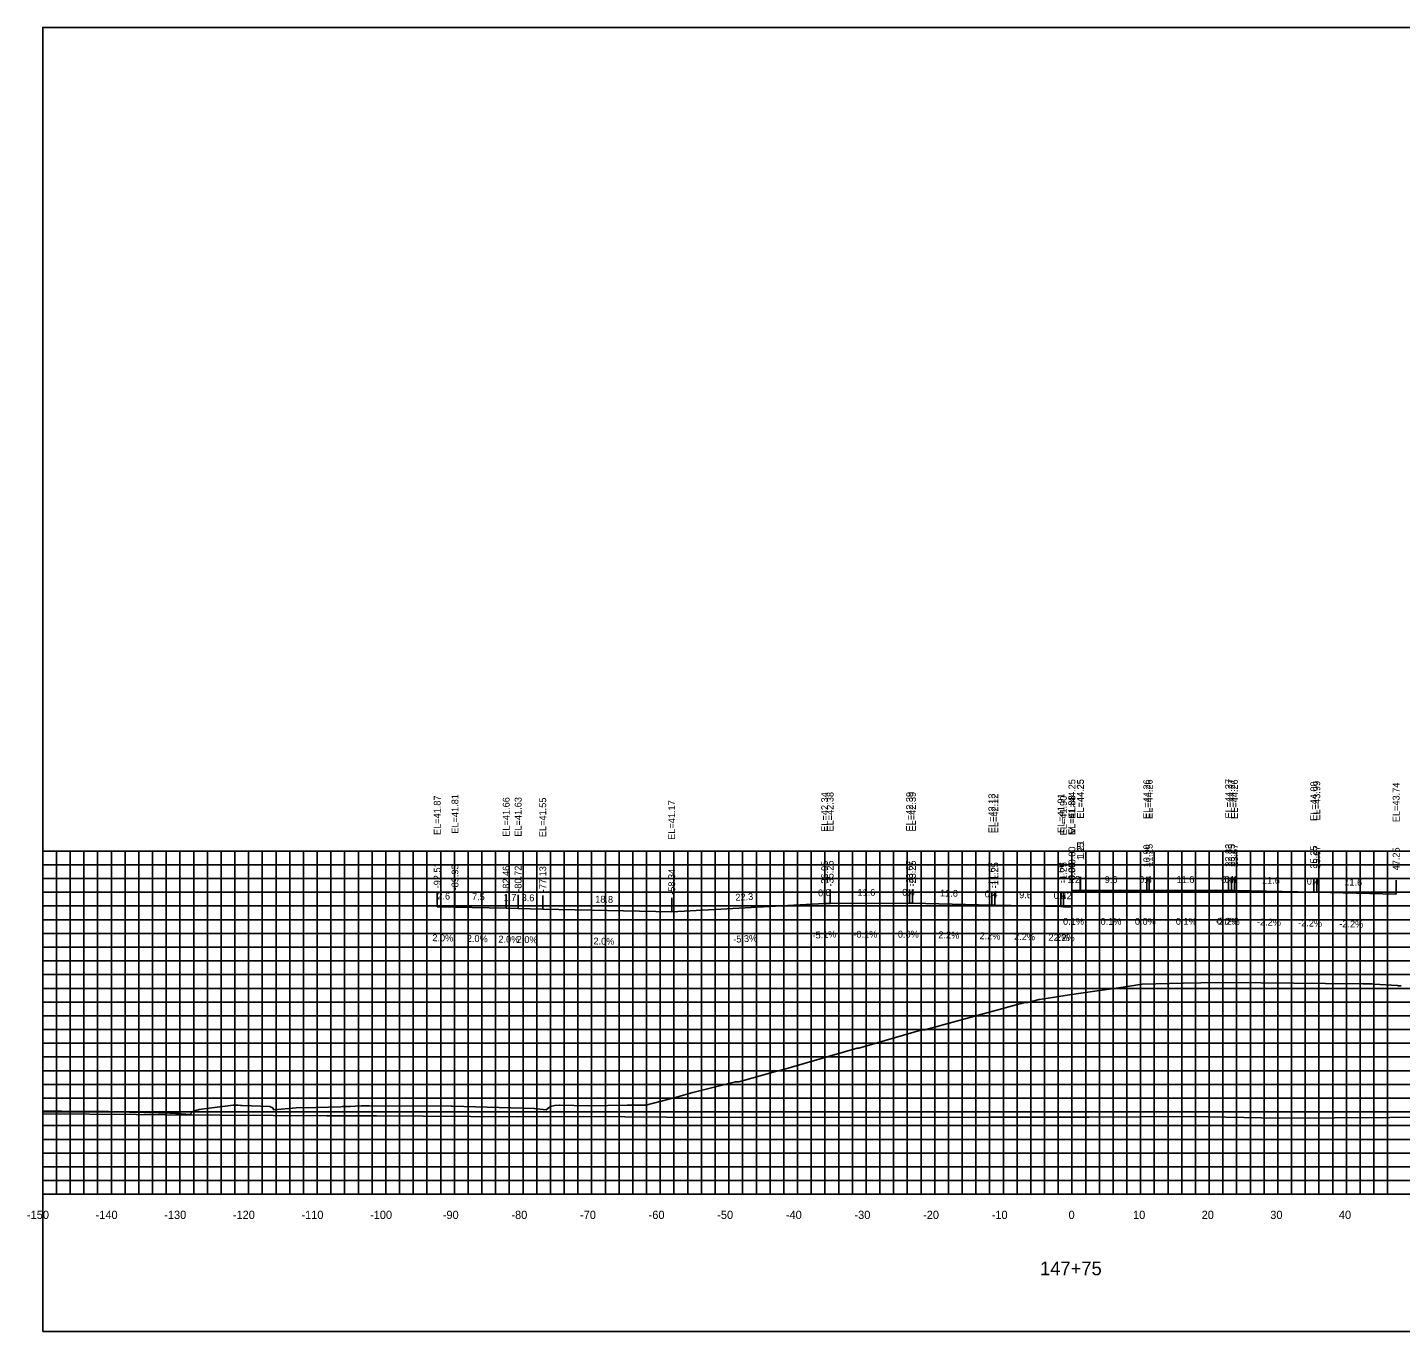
# Model space of a CAD drawing. Extents: x 1800880 to 1818864, y 245271 to 250560.
# Drawn here: x 1808037.4 to 1808237.5, y 247786.6 to 247976.6 of the extents above; entities that cross this region are included whole.
import ezdxf

# ---------------------------------------------------------------- set-up
doc = ezdxf.new("R2010")
doc.units = 0
for name, color, linetype in [('ANNO-TXT', 7, 'Continuous'), ('AXIS', 7, 'Continuous'), ('CL-CNST', 7, 'Continuous'), ('DESIGN - DRAINAGE - Bridges', 7, 'Continuous'), ('Level 32', 7, 'Continuous'), ('Level 37', 7, 'Continuous'), ('Level 46', 7, 'Continuous'), ('Level 62', 7, 'Continuous'), ('SHT-BDR', 7, 'Continuous')]:
    doc.layers.add(name, color=color, linetype=linetype)

msp = doc.modelspace()

# ---------------------------------------------------------------- linework, layer by layer
at = {"layer": 'AXIS'}
msp.add_lwpolyline([(1808189.66, 247850.83), (1808190.87, 247850.83), (1808190.91, 247850.83), (1808200.56, 247850.84), (1808200.91, 247850.84), (1808212.49, 247850.85), (1808212.91, 247850.85), (1808213.34, 247850.84), (1808224.91, 247850.58), (1808225.34, 247850.57), (1808236.91, 247850.32)], dxfattribs=at)
at = {"layer": 'CL-CNST'}
msp.add_lwpolyline([(1808039.66, 247818.7), (1808042.37, 247818.71), (1808047.79, 247818.66), (1808049.25, 247818.64), (1808052.24, 247818.57), (1808052.37, 247818.56), (1808052.51, 247818.56), (1808052.67, 247818.55), (1808052.84, 247818.55), (1808053.04, 247818.54), (1808053.25, 247818.54), (1808053.49, 247818.53), (1808053.75, 247818.52), (1808054.06, 247818.52), (1808054.4, 247818.51), (1808054.8, 247818.5), (1808055.26, 247818.48), (1808055.81, 247818.47), (1808056.46, 247818.45), (1808057.26, 247818.43), (1808058.25, 247818.4), (1808058.51, 247818.39), (1808058.77, 247818.38), (1808059.04, 247818.36), (1808059.26, 247818.35), (1808059.44, 247818.34), (1808059.59, 247818.33), (1808059.72, 247818.32), (1808059.83, 247818.31), (1808061.22, 247818.21), (1808061.26, 247818.37), (1808061.64, 247818.72), (1808061.71, 247818.72), (1808061.95, 247818.78), (1808062.46, 247818.93), (1808062.51, 247818.93), (1808063.91, 247819.1), (1808064.71, 247819.2), (1808067.43, 247819.54), (1808067.51, 247819.54), (1808067.54, 247819.54), (1808067.95, 247819.54), (1808068.07, 247819.54), (1808068.16, 247819.54), (1808068.5, 247819.53), (1808068.64, 247819.53), (1808068.74, 247819.53), (1808072.76, 247819.36), (1808073.04, 247819.23), (1808073.06, 247819.23), (1808073.08, 247819.23), (1808073.1, 247819.22), (1808073.11, 247819.22), (1808073.12, 247819.22), (1808073.13, 247819.2), (1808073.15, 247819.19), (1808073.16, 247819.18), (1808073.17, 247819.17), (1808073.18, 247819.16), (1808073.2, 247819.14), (1808073.32, 247818.89), (1808076.6, 247819.18), (1808079.46, 247819.21), (1808083.09, 247819.34), (1808083.32, 247819.35), (1808083.34, 247819.35), (1808083.64, 247819.36), (1808084.03, 247819.36), (1808084.23, 247819.36), (1808084.53, 247819.37), (1808085.21, 247819.41), (1808086.08, 247819.45), (1808086.16, 247819.45), (1808087.28, 247819.48), (1808099.18, 247819.42), (1808099.29, 247819.42), (1808099.33, 247819.42), (1808111.3, 247819.08), (1808111.33, 247819.07), (1808113.05, 247818.89), (1808113.33, 247819.11), (1808113.66, 247819.36), (1808114.26, 247819.52), (1808114.99, 247819.57), (1808115, 247819.57), (1808119.15, 247819.48), (1808124.82, 247819.55), (1808124.9, 247819.55), (1808125.31, 247819.55), (1808127.1, 247819.56), (1808127.56, 247819.56), (1808130.91, 247820.42), (1808131.11, 247820.47), (1808131.68, 247820.63), (1808134.4, 247821.42), (1808140.62, 247822.96), (1808140.99, 247822.96), (1808141.12, 247822.96), (1808146.45, 247824.46), (1808146.68, 247824.52), (1808146.93, 247824.58), (1808158.34, 247827.86), (1808158.62, 247827.87), (1808167.77, 247830.53), (1808168.03, 247830.53), (1808168.23, 247830.52), (1808182.62, 247834.48), (1808183.12, 247834.5), (1808183.21, 247834.53), (1808184.9, 247834.96), (1808184.93, 247834.96), (1808186.81, 247835.25), (1808187.18, 247835.3), (1808187.73, 247835.39), (1808188.66, 247835.52), (1808190.61, 247835.81), (1808197.11, 247836.77), (1808199.88, 247837.18), (1808205.87, 247837.32), (1808211.01, 247837.44), (1808217.21, 247837.38), (1808222, 247837.34), (1808226.63, 247837.29), (1808232.05, 247837.23), (1808233.4, 247837.22), (1808233.59, 247837.21), (1808233.66, 247837.21), (1808237.09, 247836.98), (1808237.24, 247836.97), (1808237.63, 247836.95)], dxfattribs=at)
at = {"layer": 'DESIGN - DRAINAGE - Bridges'}
for p, q in [((1808039.6, 247856.58), (1808039.66, 247856.58)), ((1808039.66, 247806.58), (1808039.66, 247856.58)), ((1808039.6, 247846.58), (1808039.66, 247846.58)), ((1808039.6, 247836.58), (1808039.66, 247836.58)), ((1808039.6, 247826.58), (1808039.66, 247826.58)), ((1808039.6, 247816.58), (1808039.66, 247816.58)), ((1808039.6, 247806.58), (1808039.66, 247806.58)), ((1808039.66, 247806.58), (1808339.66, 247806.58)), ((1808039.66, 247806.52), (1808039.66, 247806.58)), ((1808049.66, 247806.52), (1808049.66, 247806.58)), ((1808059.66, 247806.52), (1808059.66, 247806.58)), ((1808069.66, 247806.52), (1808069.66, 247806.58)), ((1808079.66, 247806.52), (1808079.66, 247806.58)), ((1808089.66, 247806.52), (1808089.66, 247806.58)), ((1808099.66, 247806.52), (1808099.66, 247806.58)), ((1808109.66, 247806.52), (1808109.66, 247806.58)), ((1808119.66, 247806.52), (1808119.66, 247806.58)), ((1808129.66, 247806.52), (1808129.66, 247806.58)), ((1808139.66, 247806.52), (1808139.66, 247806.58)), ((1808149.66, 247806.52), (1808149.66, 247806.58)), ((1808159.66, 247806.52), (1808159.66, 247806.58)), ((1808169.66, 247806.52), (1808169.66, 247806.58)), ((1808179.66, 247806.52), (1808179.66, 247806.58)), ((1808189.66, 247806.52), (1808189.66, 247806.58)), ((1808199.66, 247806.52), (1808199.66, 247806.58)), ((1808209.66, 247806.52), (1808209.66, 247806.58)), ((1808219.66, 247806.52), (1808219.66, 247806.58)), ((1808229.66, 247806.52), (1808229.66, 247806.58))]:
    msp.add_line(p, q, dxfattribs=at)
at = {"layer": 'Level 37'}
for p, q in [((1808189.66, 247850.83), (1808189.66, 247852.83)), ((1808190.87, 247850.83), (1808190.87, 247852.83)), ((1808190.91, 247850.83), (1808190.91, 247852.83)), ((1808200.56, 247850.84), (1808200.56, 247852.84)), ((1808200.91, 247850.84), (1808200.91, 247852.84)), ((1808212.49, 247850.85), (1808212.49, 247852.85)), ((1808212.91, 247850.85), (1808212.91, 247852.85)), ((1808213.34, 247850.84), (1808213.34, 247852.84)), ((1808224.91, 247850.58), (1808224.91, 247852.58)), ((1808225.34, 247850.57), (1808225.34, 247852.57)), ((1808236.91, 247850.32), (1808236.91, 247852.32)), ((1808097.15, 247848.45), (1808097.15, 247850.45)), ((1808099.74, 247848.39), (1808099.74, 247850.39)), ((1808107.2, 247848.24), (1808107.2, 247850.24)), ((1808108.94, 247848.21), (1808108.94, 247850.21)), ((1808112.53, 247848.13), (1808112.53, 247850.13)), ((1808131.33, 247847.75), (1808131.33, 247849.75)), ((1808131.33, 247847.75), (1808131.33, 247849.75)), ((1808153.61, 247848.92), (1808153.61, 247850.92)), ((1808154.41, 247848.96), (1808154.41, 247850.96)), ((1808165.99, 247848.97), (1808165.99, 247850.97)), ((1808166.41, 247848.97), (1808166.41, 247850.97)), ((1808177.99, 247848.71), (1808177.99, 247850.71)), ((1808178.41, 247848.7), (1808178.41, 247850.7)), ((1808188.06, 247848.49), (1808188.06, 247850.49)), ((1808188.41, 247848.48), (1808188.41, 247850.48)), ((1808189.62, 247848.46), (1808189.62, 247850.46)), ((1808189.66, 247848.46), (1808189.66, 247850.46))]:
    msp.add_line(p, q, dxfattribs=at)
msp.add_lwpolyline([(1808039.66, 247786.58), (1808339.66, 247786.58), (1808339.66, 247976.58), (1808039.66, 247976.58)], close=True, dxfattribs=at)
at = {"layer": 'Level 46'}
for p, q in [((1808039.66, 247856.58), (1808339.66, 247856.58)), ((1808039.66, 247806.58), (1808039.66, 247856.58)), ((1808041.66, 247806.58), (1808041.66, 247856.58)), ((1808043.66, 247806.58), (1808043.66, 247856.58)), ((1808045.66, 247806.58), (1808045.66, 247856.58)), ((1808047.66, 247806.58), (1808047.66, 247856.58)), ((1808049.66, 247806.58), (1808049.66, 247856.58)), ((1808051.66, 247806.58), (1808051.66, 247856.58)), ((1808053.66, 247806.58), (1808053.66, 247856.58)), ((1808055.66, 247806.58), (1808055.66, 247856.58)), ((1808057.66, 247806.58), (1808057.66, 247856.58)), ((1808059.66, 247806.58), (1808059.66, 247856.58)), ((1808061.66, 247806.58), (1808061.66, 247856.58)), ((1808063.66, 247806.58), (1808063.66, 247856.58)), ((1808065.66, 247806.58), (1808065.66, 247856.58)), ((1808067.66, 247806.58), (1808067.66, 247856.58)), ((1808069.66, 247806.58), (1808069.66, 247856.58)), ((1808071.66, 247806.58), (1808071.66, 247856.58)), ((1808073.66, 247806.58), (1808073.66, 247856.58)), ((1808075.66, 247806.58), (1808075.66, 247856.58)), ((1808077.66, 247806.58), (1808077.66, 247856.58)), ((1808079.66, 247806.58), (1808079.66, 247856.58)), ((1808081.66, 247806.58), (1808081.66, 247856.58)), ((1808083.66, 247806.58), (1808083.66, 247856.58)), ((1808085.66, 247806.58), (1808085.66, 247856.58)), ((1808087.66, 247806.58), (1808087.66, 247856.58)), ((1808089.66, 247806.58), (1808089.66, 247856.58)), ((1808091.66, 247806.58), (1808091.66, 247856.58)), ((1808093.66, 247806.58), (1808093.66, 247856.58)), ((1808095.66, 247806.58), (1808095.66, 247856.58)), ((1808097.66, 247806.58), (1808097.66, 247856.58)), ((1808099.66, 247806.58), (1808099.66, 247856.58)), ((1808101.66, 247806.58), (1808101.66, 247856.58)), ((1808103.66, 247806.58), (1808103.66, 247856.58)), ((1808105.66, 247806.58), (1808105.66, 247856.58)), ((1808107.66, 247806.58), (1808107.66, 247856.58)), ((1808109.66, 247806.58), (1808109.66, 247856.58)), ((1808111.66, 247806.58), (1808111.66, 247856.58)), ((1808113.66, 247806.58), (1808113.66, 247856.58)), ((1808115.66, 247806.58), (1808115.66, 247856.58)), ((1808117.66, 247806.58), (1808117.66, 247856.58)), ((1808119.66, 247806.58), (1808119.66, 247856.58)), ((1808121.66, 247806.58), (1808121.66, 247856.58)), ((1808123.66, 247806.58), (1808123.66, 247856.58)), ((1808125.66, 247806.58), (1808125.66, 247856.58)), ((1808127.66, 247806.58), (1808127.66, 247856.58)), ((1808129.66, 247806.58), (1808129.66, 247856.58)), ((1808131.66, 247806.58), (1808131.66, 247856.58)), ((1808133.66, 247806.58), (1808133.66, 247856.58)), ((1808135.66, 247806.58), (1808135.66, 247856.58)), ((1808137.66, 247806.58), (1808137.66, 247856.58)), ((1808139.66, 247806.58), (1808139.66, 247856.58)), ((1808141.66, 247806.58), (1808141.66, 247856.58)), ((1808143.66, 247806.58), (1808143.66, 247856.58)), ((1808145.66, 247806.58), (1808145.66, 247856.58)), ((1808147.66, 247806.58), (1808147.66, 247856.58)), ((1808149.66, 247806.58), (1808149.66, 247856.58)), ((1808151.66, 247806.58), (1808151.66, 247856.58)), ((1808153.66, 247806.58), (1808153.66, 247856.58)), ((1808155.66, 247806.58), (1808155.66, 247856.58)), ((1808157.66, 247806.58), (1808157.66, 247856.58)), ((1808159.66, 247806.58), (1808159.66, 247856.58)), ((1808161.66, 247806.58), (1808161.66, 247856.58)), ((1808163.66, 247806.58), (1808163.66, 247856.58)), ((1808165.66, 247806.58), (1808165.66, 247856.58)), ((1808167.66, 247806.58), (1808167.66, 247856.58)), ((1808169.66, 247806.58), (1808169.66, 247856.58)), ((1808171.66, 247806.58), (1808171.66, 247856.58)), ((1808173.66, 247806.58), (1808173.66, 247856.58)), ((1808175.66, 247806.58), (1808175.66, 247856.58)), ((1808177.66, 247806.58), (1808177.66, 247856.58)), ((1808179.66, 247806.58), (1808179.66, 247856.58)), ((1808181.66, 247806.58), (1808181.66, 247856.58)), ((1808183.66, 247806.58), (1808183.66, 247856.58)), ((1808185.66, 247806.58), (1808185.66, 247856.58)), ((1808187.66, 247806.58), (1808187.66, 247856.58)), ((1808189.66, 247806.58), (1808189.66, 247856.58)), ((1808191.66, 247806.58), (1808191.66, 247856.58)), ((1808193.66, 247806.58), (1808193.66, 247856.58)), ((1808195.66, 247806.58), (1808195.66, 247856.58)), ((1808197.66, 247806.58), (1808197.66, 247856.58)), ((1808199.66, 247806.58), (1808199.66, 247856.58)), ((1808201.66, 247806.58), (1808201.66, 247856.58)), ((1808203.66, 247806.58), (1808203.66, 247856.58)), ((1808205.66, 247806.58), (1808205.66, 247856.58)), ((1808207.66, 247806.58), (1808207.66, 247856.58)), ((1808209.66, 247806.58), (1808209.66, 247856.58)), ((1808211.66, 247806.58), (1808211.66, 247856.58)), ((1808213.66, 247806.58), (1808213.66, 247856.58)), ((1808215.66, 247806.58), (1808215.66, 247856.58)), ((1808217.66, 247806.58), (1808217.66, 247856.58)), ((1808219.66, 247806.58), (1808219.66, 247856.58)), ((1808221.66, 247806.58), (1808221.66, 247856.58)), ((1808223.66, 247806.58), (1808223.66, 247856.58)), ((1808225.66, 247806.58), (1808225.66, 247856.58)), ((1808227.66, 247806.58), (1808227.66, 247856.58)), ((1808229.66, 247806.58), (1808229.66, 247856.58)), ((1808231.66, 247806.58), (1808231.66, 247856.58)), ((1808233.66, 247806.58), (1808233.66, 247856.58)), ((1808235.66, 247806.58), (1808235.66, 247856.58)), ((1808039.66, 247854.58), (1808339.66, 247854.58)), ((1808039.66, 247852.58), (1808339.66, 247852.58)), ((1808039.66, 247850.58), (1808339.66, 247850.58)), ((1808039.66, 247848.58), (1808339.66, 247848.58)), ((1808039.66, 247846.58), (1808339.66, 247846.58)), ((1808039.66, 247844.58), (1808339.66, 247844.58)), ((1808039.66, 247842.58), (1808339.66, 247842.58)), ((1808039.66, 247840.58), (1808339.66, 247840.58)), ((1808039.66, 247838.58), (1808339.66, 247838.58)), ((1808039.66, 247836.58), (1808339.66, 247836.58)), ((1808039.66, 247834.58), (1808339.66, 247834.58)), ((1808039.66, 247832.58), (1808339.66, 247832.58)), ((1808039.66, 247830.58), (1808339.66, 247830.58)), ((1808039.66, 247828.58), (1808339.66, 247828.58)), ((1808039.66, 247826.58), (1808339.66, 247826.58)), ((1808039.66, 247824.58), (1808339.66, 247824.58)), ((1808039.66, 247822.58), (1808339.66, 247822.58)), ((1808039.66, 247820.58), (1808339.66, 247820.58)), ((1808039.66, 247818.58), (1808339.66, 247818.58)), ((1808039.66, 247816.58), (1808339.66, 247816.58)), ((1808039.66, 247814.58), (1808339.66, 247814.58)), ((1808039.66, 247812.58), (1808339.66, 247812.58)), ((1808039.66, 247810.58), (1808339.66, 247810.58)), ((1808039.66, 247808.58), (1808339.66, 247808.58)), ((1808039.66, 247806.58), (1808339.66, 247806.58))]:
    msp.add_line(p, q, dxfattribs=at)
at = {"layer": 'Level 62'}
for points in [[(1808097.15, 247848.45), (1808099.74, 247848.39), (1808107.2, 247848.24), (1808108.94, 247848.21), (1808112.53, 247848.13), (1808131.33, 247847.75)], [(1808131.33, 247847.75), (1808153.61, 247848.92), (1808154.41, 247848.96), (1808165.99, 247848.97), (1808166.41, 247848.97), (1808177.99, 247848.71), (1808178.41, 247848.7), (1808188.06, 247848.49), (1808188.41, 247848.48), (1808189.62, 247848.46), (1808189.66, 247848.46)], [(1808039.66, 247818.3), (1808053.32, 247818.18), (1808057.65, 247818.17), (1808081.08, 247818.02), (1808088.3, 247818.02), (1808108.83, 247817.87), (1808118.45, 247817.89), (1808136.59, 247817.76), (1808148.22, 247817.8), (1808164.35, 247817.75), (1808177.69, 247817.81), (1808192.1, 247817.83), (1808206.93, 247817.91), (1808219.86, 247817.68), (1808235.98, 247817.78), (1808247.61, 247817.9), (1808258.34, 247817.83), (1808275.37, 247817.94), (1808285.82, 247818.12), (1808303.12, 247818.22), (1808313.27, 247817.94), (1808330.88, 247818.05), (1808339.66, 247817.75)]]:
    msp.add_lwpolyline(points, dxfattribs=at)

# ---------------------------------------------------------------- texts
for s, p in [('-150', (1808037.36, 247802.98)), ('-140', (1808047.36, 247802.98)), ('-130', (1808057.36, 247802.98)), ('-120', (1808067.36, 247802.98)), ('-110', (1808077.36, 247802.98)), ('-100', (1808087.36, 247802.98)), ('-90', (1808097.96, 247802.98)), ('-80', (1808107.96, 247802.98)), ('-70', (1808117.96, 247802.98)), ('-60', (1808127.96, 247802.98)), ('-50', (1808137.96, 247802.98)), ('-40', (1808147.96, 247802.98)), ('-30', (1808157.96, 247802.98)), ('-20', (1808167.96, 247802.98)), ('-10', (1808177.96, 247802.98)), ('0', (1808189.16, 247802.98)), ('10', (1808198.56, 247802.98)), ('20', (1808208.56, 247802.98)), ('30', (1808218.56, 247802.98)), ('40', (1808228.56, 247802.98))]:
    msp.add_text(s, height=1.2).set_placement(p)
at = {"layer": 'ANNO-TXT'}
for s, rotation, p in [('1.2', 0.0387, (1808188.98, 247851.93)), ('9.6', 0.0387, (1808194.43, 247851.93)), ('11.6', 0.0387, (1808204.9, 247851.94)), ('0.4', 358.7397, (1808211.87, 247851.97)), ('11.6', 358.7397, (1808217.35, 247851.85)), ('0.4', 358.7397, (1808223.87, 247851.7)), ('11.6', 358.7397, (1808229.35, 247851.58)), ('2.6', 358.835, (1808097.16, 247849.55)), ('7.5', 358.835, (1808102.21, 247849.44)), ('1.7', 358.835, (1808106.81, 247849.35)), ('3.6', 358.835, (1808109.45, 247849.3)), ('18.8', 358.8306, (1808120.17, 247849.08)), ('22.3', 3.0056, (1808140.63, 247849.34)), ('0.8', 2.8993, (1808152.68, 247849.97)), ('11.6', 0.0387, (1808158.4, 247850.06)), ('11.6', 358.7397, (1808170.42, 247849.98)), ('0.4', 358.7397, (1808176.94, 247849.84)), ('9.6', 358.7397, (1808181.96, 247849.73)), ('0.4', 358.7397, (1808186.98, 247849.62)), ('1.2', 358.7397, (1808187.76, 247849.6)), ('0.1%', 0.0387, (1808188.36, 247845.83)), ('0.1%', 0.0387, (1808193.83, 247845.83)), ('0.1%', 0.0387, (1808204.79, 247845.84)), ('-2.2%', 358.7397, (1808210.61, 247845.89)), ('-2.2%', 358.7397, (1808216.61, 247845.76)), ('-2.2%', 358.7397, (1808222.61, 247845.63)), ('-2.2%', 358.7397, (1808228.61, 247845.5)), ('2.0%', 358.835, (1808096.43, 247843.46)), ('2.0%', 358.835, (1808101.45, 247843.36)), ('2.0%', 358.835, (1808106.06, 247843.26)), ('2.0%', 358.835, (1808108.72, 247843.21)), ('2.0%', 358.8306, (1808119.91, 247842.98)), ('-5.3%', 3.0056, (1808140.32, 247843.22)), ('-5.1%', 2.8993, (1808151.86, 247843.82)), ('-0.1%', 0.0387, (1808157.8, 247843.96)), ('2.2%', 358.7397, (1808170.18, 247843.88)), ('2.2%', 358.7397, (1808176.18, 247843.75)), ('2.2%', 358.7397, (1808181.22, 247843.64)), ('2.2%', 358.7397, (1808186.22, 247843.53)), ('2.2%', 358.7397, (1808186.99, 247843.51))]:
    msp.add_text(s, height=1, rotation=rotation, dxfattribs=at).set_placement(p)
for s, p in [('0.4', (1808199.45, 247851.94)), ('0.4', (1808211.42, 247851.95)), ('0.4', (1808164.92, 247850.07)), ('0.0%', (1808198.83, 247845.84)), ('0.0%', (1808210.79, 247845.85)), ('0.0%', (1808164.29, 247843.97))]:
    msp.add_text(s, height=1, dxfattribs=at).set_placement(p)
at = {"layer": 'DESIGN - DRAINAGE - Bridges'}
for s, height, p in [('>', 1.5, (1808189.06, 247858.83)), ('-', 0.0001, (1808039.66, 247806.58))]:
    msp.add_text(s, height=height, dxfattribs=at).set_placement(p)
at = {"layer": 'Level 32'}
msp.add_text('147+75', height=2, dxfattribs=at).set_placement((1808185, 247794.78))
at = {"layer": 'SHT-BDR'}
for s, p in [('EL=42.34', (1808154.11, 247859.39)), ('EL=42.38', (1808154.91, 247859.43)), ('EL=42.39', (1808166.49, 247859.44)), ('EL=42.39', (1808166.91, 247859.44)), ('EL=44.25', (1808190.16, 247861.3)), ('EL=44.25', (1808191.37, 247861.3)), ('EL=44.25', (1808191.41, 247861.3)), ('EL=44.26', (1808201.06, 247861.26)), ('EL=44.26', (1808201.41, 247861.26)), ('EL=44.27', (1808212.99, 247861.32)), ('EL=44.27', (1808213.41, 247861.32)), ('EL=44.26', (1808213.84, 247861.26)), ('EL=44.00', (1808225.41, 247860.97)), ('EL=43.99', (1808225.84, 247861.04)), ('EL=43.74', (1808237.41, 247860.79)), ('EL=41.87', (1808097.65, 247858.92)), ('EL=41.81', (1808100.24, 247859.12)), ('EL=41.66', (1808107.7, 247858.67)), ('EL=41.63', (1808109.44, 247858.68)), ('EL=41.55', (1808113.03, 247858.61)), ('EL=41.17', (1808131.83, 247858.22)), ('EL=41.17', (1808131.83, 247858.22)), ('EL=42.13', (1808178.49, 247859.19)), ('EL=42.12', (1808178.91, 247859.18)), ('EL=41.91', (1808188.56, 247859.22)), ('EL=41.90', (1808188.91, 247858.88)), ('EL=41.88', (1808190.12, 247858.93)), ('EL=41.88', (1808190.16, 247858.93)), ('-0.00', (1808190.16, 247854.2)), ('1.21', (1808191.37, 247855.52)), ('1.25', (1808191.41, 247855.27)), ('10.90', (1808201.06, 247854.21)), ('11.25', (1808201.41, 247854.29)), ('22.83', (1808212.99, 247854.29)), ('23.25', (1808213.41, 247854.29)), ('23.67', (1808213.84, 247854.28)), ('35.25', (1808225.41, 247854.03)), ('35.67', (1808225.84, 247854.02)), ('-36.05', (1808154.11, 247851.38)), ('-35.25', (1808154.91, 247851.42)), ('-23.67', (1808166.49, 247851.42)), ('-23.25', (1808166.91, 247851.42)), ('47.25', (1808237.41, 247853.77)), ('-92.51', (1808097.65, 247851.15)), ('-89.93', (1808100.24, 247850.85)), ('-82.46', (1808107.7, 247850.65)), ('-80.72', (1808109.44, 247850.66)), ('-77.13', (1808113.03, 247850.59)), ('-58.34', (1808131.83, 247850.21)), ('-58.34', (1808131.83, 247850.21)), ('-11.67', (1808178.49, 247851.17)), ('-11.25', (1808178.91, 247851.16)), ('-1.60', (1808188.56, 247851.86)), ('-1.25', (1808188.91, 247851.93)), ('-0.05', (1808190.12, 247851.91)), ('-0.00', (1808190.16, 247851.83))]:
    msp.add_text(s, height=1, rotation=90, dxfattribs=at).set_placement(p)

doc.saveas('drawing.dxf')
